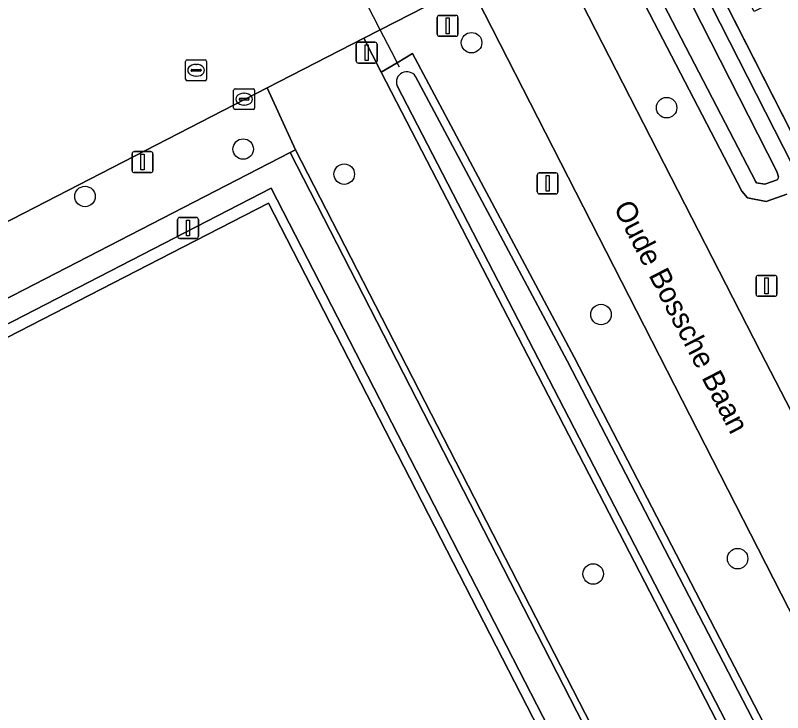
# Model space of a CAD drawing. Extents: x 158835 to 160077, y 386387 to 387778.
# Drawn here: x 159441.63 to 159478.25, y 387174.1 to 387207.37 of the extents above; entities that cross this region are included whole.
import ezdxf

# ---------------------------------------------------------------- set-up
doc = ezdxf.new("R2010")
doc.units = 0
for name, color, linetype in [('IMGEO_Afsluitpaal', 7, 'Continuous'), ('IMGEO_Berm_groen', 7, 'Continuous'), ('IMGEO_Boom', 7, 'Continuous'), ('IMGEO_Duiker', 7, 'Continuous'), ('IMGEO_Fietspad_gesloten', 7, 'Continuous'), ('IMGEO_Groenvoorziening', 7, 'Continuous'), ('IMGEO_Hek', 7, 'Continuous'), ('IMGEO_Kolk', 7, 'Continuous'), ('IMGEO_Lichtmast', 7, 'Continuous'), ('IMGEO_Oever', 7, 'Continuous'), ('IMGEO_Openbare_ruimte_label', 7, 'Continuous'), ('IMGEO_Rioolput', 7, 'Continuous'), ('IMGEO_Terreindeel_open', 7, 'Continuous'), ('IMGEO_Verkeersbordpaal', 7, 'Continuous'), ('IMGEO_Voetpad_open', 7, 'Continuous'), ('IMGEO_Waterloop', 7, 'Continuous')]:
    doc.layers.add(name, color=color, linetype=linetype)

msp = doc.modelspace()

# ---------------------------------------------------------------- linework, layer by layer
at = {"layer": 'IMGEO_Afsluitpaal'}
for p, q in [((159457.9, 387205.194), (159457.9, 387205.994)), ((159457.9, 387205.994), (159457.9, 387205.194)), ((159458, 387206.094), (159458.79, 387206.094)), ((159458.79, 387206.094), (159458, 387206.094)), ((159458.89, 387205.994), (159458.89, 387205.194)), ((159458.89, 387205.194), (159458.89, 387205.994)), ((159458.79, 387205.094), (159458, 387205.094)), ((159458, 387205.094), (159458.79, 387205.094))]:
    msp.add_line(p, q, dxfattribs=at)
msp.add_lwpolyline([(159458.32, 387205.969), (159458.47, 387205.969), (159458.47, 387205.219), (159458.32, 387205.219), (159458.32, 387205.969)], dxfattribs=at)
for centre, start, end in [((159458, 387205.994), 90, 180), ((159458, 387205.994), 90, 180), ((159458.79, 387205.994), 0, 90), ((159458.79, 387205.994), 360, 90), ((159458, 387205.194), 180, 270), ((159458, 387205.194), 180, 270), ((159458.79, 387205.194), 270, 0), ((159458.79, 387205.194), 270, 0)]:
    msp.add_arc(centre, 0.1, start, end, dxfattribs=at)
at = {"layer": 'IMGEO_Berm_groen'}
for points in [[(159481.673, 387195.843), (159480.486, 387198.221), (159473.656, 387211.643), (159473.695, 387211.666), (159469.447, 387219.947), (159469.433, 387219.94), (159461.195, 387236.129), (159458.733, 387240.98), (159458.398, 387241.635), (159458.13, 387241.484)], [(159459.132, 387238.697), (159459.774, 387237.434), (159478.716, 387200.221), (159478.862, 387199.714)], [(159477.471, 387198.494), (159476.579, 387198.658), (159476.309, 387198.987), (159459.331, 387231.66), (159456.886, 387235.815), (159456.184, 387237.171)], [(159455.201, 387234.235), (159477.193, 387191.314), (159484.181, 387177.812)], [(159478.456, 387198.844), (159477.471, 387198.494)]]:
    msp.add_lwpolyline(points, dxfattribs=at)
at = {"layer": 'IMGEO_Boom'}
for centre in [(159463.403, 387206.068), (159472.713, 387202.967), (159452.501, 387200.993), (159457.325, 387199.796), (159444.951, 387198.731), (159469.581, 387193.096), (159476.102, 387181.446), (159469.209, 387180.715)]:
    msp.add_circle(centre, 0.489, dxfattribs=at)
at = {"layer": 'IMGEO_Duiker'}
msp.add_lwpolyline([(159459.961, 387204.908), (159459.584, 387205.643), (159459.046, 387206.691), (159455.879, 387212.867), (159454.611, 387215.341), (159454.518, 387215.522)], dxfattribs=at)
at = {"layer": 'IMGEO_Fietspad_gesloten'}
msp.add_lwpolyline([(159497.971, 387150.756), (159488.466, 387169.309), (159484.181, 387177.812), (159477.193, 387191.314), (159455.201, 387234.235), (159451.286, 387232.413), (159460.069, 387215.225), (159463.31, 387208.883), (159498.479, 387140.058)], dxfattribs=at)
at = {"layer": 'IMGEO_Groenvoorziening'}
for points in [[(159464.282, 387237.123), (159464.045, 387237.583), (159461.195, 387236.129), (159469.433, 387219.94), (159469.447, 387219.947), (159471.882, 387221.196), (159476.13, 387212.915), (159473.695, 387211.666), (159473.656, 387211.643), (159480.486, 387198.221), (159481.673, 387195.843), (159490.56, 387200.25), (159499.217, 387204.66), (159500, 387205.142), (159503.814, 387207.077), (159503.569, 387207.557), (159500, 387205.747), (159484.506, 387197.886), (159478.974, 387208.619), (159476.896, 387207.555), (159474.645, 387211.954), (159476.71, 387213.011)], [(159442.764, 387229.626), (159423.79, 387219.904), (159424.823, 387217.915), (159427.956, 387219.515), (159439.877, 387196.836), (159453.647, 387203.915), (159458.259, 387206.286), (159459.046, 387206.691), (159463.31, 387208.883), (159460.069, 387215.225), (159452.276, 387210.861)], [(159498.632, 387137.059), (159498.382, 387137.618), (159499.063, 387138.25), (159498.479, 387140.058), (159463.31, 387208.883), (159459.046, 387206.691), (159458.259, 387206.286), (159459.088, 387204.658), (159459.854, 387205.116), (159460.577, 387205.549), (159468.304, 387191.056), (159496.608, 387136.401), (159494.906, 387135.392), (159495.538, 387133.992)], [(159494.906, 387135.392), (159459.088, 387204.658), (159458.259, 387206.286), (159453.647, 387203.915), (159454.996, 387200.96), (159491.48, 387129.969), (159494.899, 387133.359), (159495.538, 387133.992)], [(159454.739, 387200.828), (159454.996, 387200.96), (159453.647, 387203.915), (159439.877, 387196.836), (159436.518, 387195.109), (159436.117, 387195.89), (159420.265, 387187.762), (159422.168, 387184.048)], [(159492.942, 387127.124), (159492.925, 387127.157), (159491.486, 387129.957), (159491.48, 387129.969), (159454.996, 387200.96), (159454.739, 387200.828), (159488.799, 387134.444), (159483.442, 387131.694), (159530.436, 387039.892), (159523.22, 387036.235), (159466.963, 387007.729), (159456.775, 387027.573), (159364.368, 386980.011), (159361.936, 386981.03), (159330.518, 387042.115), (159326.469, 387040.039), (159326.519, 387039.941), (159327.376, 387040.359), (159360.9, 386972.353), (159374.649, 386979.517), (159454.32, 387020.797), (159462.644, 387004.65), (159523.508, 387035.675), (159536.529, 387042.312)]]:
    msp.add_lwpolyline(points, close=True, dxfattribs=at)
at = {"layer": 'IMGEO_Hek'}
for points in [[(159480.486, 387198.221), (159461.195, 387236.129)], [(159422.168, 387184.048), (159454.739, 387200.828)], [(159454.739, 387200.828), (159454.996, 387200.96)], [(159491.486, 387129.957), (159491.48, 387129.969), (159454.996, 387200.96)], [(159357.694, 387149.458), (159357.636, 387149.571), (159453.843, 387199.132), (159486.981, 387134.684), (159482.964, 387132.627)]]:
    msp.add_lwpolyline(points, dxfattribs=at)
at = {"layer": 'IMGEO_Kolk'}
for p, q in [((159452.047, 387202.949), (159452.047, 387203.801)), ((159452.122, 387203.875), (159452.974, 387203.875)), ((159452.535, 387203.655), (159452.56, 387203.655)), ((159453.048, 387203.801), (159453.048, 387202.949)), ((159452.306, 387203.369), (159452.306, 387203.381)), ((159452.744, 387203.332), (159452.346, 387203.332)), ((159452.349, 387203.418), (159452.747, 387203.418)), ((159452.79, 387203.381), (159452.79, 387203.369)), ((159452.558, 387203.095), (159452.533, 387203.095)), ((159452.974, 387202.875), (159452.122, 387202.875))]:
    msp.add_line(p, q, dxfattribs=at)
for points in [[(159452.047, 387202.949), (159452.047, 387203.801)], [(159452.122, 387203.875), (159452.974, 387203.875)], [(159453.048, 387203.801), (159453.048, 387202.949)], [(159452.974, 387202.875), (159452.122, 387202.875)]]:
    msp.add_lwpolyline(points, dxfattribs=at)
for centre, radius, start, end in [((159452.124, 387203.799), 0.0765, 91.552, 178.448), ((159452.124, 387203.799), 0.0765, 91.552, 178.448), ((159452.972, 387203.799), 0.0765, 1.552, 88.448), ((159452.972, 387203.799), 0.0765, 1.552, 88.448), ((159452.346, 387203.378), 0.0403, 85.8775, 175.7526), ((159452.343, 387203.368), 0.0366, 178.938, 274.7102), ((159452.747, 387203.375), 0.043, 264.8664, 352.4533), ((159452.751, 387203.38), 0.0386, 1.7309, 96.639), ((159452.124, 387202.951), 0.0765, 181.552, 268.448), ((159452.124, 387202.951), 0.0765, 181.552, 268.448), ((159452.972, 387202.951), 0.0765, 271.552, 358.448), ((159452.972, 387202.951), 0.0765, 271.552, 358.448)]:
    msp.add_arc(centre, radius, start, end, dxfattribs=at)
for centre, major_axis, ratio, start_param, end_param in [((159452.534, 387203.375), (-0.387, 0.002), 0.722429, 4.712389, 7.853982), ((159452.559, 387203.375), (-0.39, 0.002), 0.717154, 1.570796, 4.712389)]:
    msp.add_ellipse(centre, major_axis=major_axis, ratio=ratio, start_param=start_param, end_param=end_param, dxfattribs=at)
at = {"layer": 'IMGEO_Lichtmast'}
for p, q in [((159447.2, 387199.969), (159447.2, 387200.769)), ((159447.2, 387200.769), (159447.2, 387199.969)), ((159447.3, 387200.869), (159448.09, 387200.869)), ((159448.09, 387200.869), (159447.3, 387200.869)), ((159448.19, 387200.769), (159448.19, 387199.969)), ((159448.19, 387199.969), (159448.19, 387200.769)), ((159448.09, 387199.869), (159447.3, 387199.869)), ((159447.3, 387199.869), (159448.09, 387199.869)), ((159449.372, 387196.829), (159449.372, 387197.629)), ((159449.372, 387197.629), (159449.372, 387196.829)), ((159449.472, 387197.729), (159450.262, 387197.729)), ((159450.262, 387197.729), (159449.472, 387197.729)), ((159450.362, 387197.629), (159450.362, 387196.829)), ((159450.362, 387196.829), (159450.362, 387197.629)), ((159450.262, 387196.729), (159449.472, 387196.729)), ((159449.472, 387196.729), (159450.262, 387196.729)), ((159476.985, 387194.067), (159476.985, 387194.867)), ((159476.985, 387194.867), (159476.985, 387194.067)), ((159477.085, 387194.967), (159477.875, 387194.967)), ((159477.875, 387194.967), (159477.085, 387194.967)), ((159477.975, 387194.867), (159477.975, 387194.067)), ((159477.975, 387194.067), (159477.975, 387194.867)), ((159477.875, 387193.967), (159477.085, 387193.967)), ((159477.085, 387193.967), (159477.875, 387193.967))]:
    msp.add_line(p, q, dxfattribs=at)
for points in [[(159447.62, 387200.744), (159447.77, 387200.744), (159447.77, 387199.994), (159447.62, 387199.994), (159447.62, 387200.744)], [(159449.792, 387197.604), (159449.942, 387197.604), (159449.942, 387196.854), (159449.792, 387196.854), (159449.792, 387197.604)], [(159477.405, 387194.842), (159477.555, 387194.842), (159477.555, 387194.092), (159477.405, 387194.092), (159477.405, 387194.842)]]:
    msp.add_lwpolyline(points, dxfattribs=at)
for centre, start, end in [((159447.3, 387200.769), 90, 180), ((159447.3, 387200.769), 90, 180), ((159448.09, 387200.769), 0, 90), ((159448.09, 387200.769), 360, 90), ((159447.3, 387199.969), 180, 270), ((159447.3, 387199.969), 180, 270), ((159448.09, 387199.969), 270, 0), ((159448.09, 387199.969), 270, 0), ((159449.472, 387197.629), 90, 180), ((159449.472, 387197.629), 90, 180), ((159450.262, 387197.629), 0, 90), ((159450.262, 387197.629), 360, 90), ((159449.472, 387196.829), 180, 270), ((159449.472, 387196.829), 180, 270), ((159450.262, 387196.829), 270, 0), ((159450.262, 387196.829), 270, 0), ((159477.085, 387194.867), 90, 180), ((159477.085, 387194.867), 90, 180), ((159477.875, 387194.867), 0, 90), ((159477.875, 387194.867), 360, 90), ((159477.085, 387194.067), 180, 270), ((159477.085, 387194.067), 180, 270), ((159477.875, 387194.067), 270, 0), ((159477.875, 387194.067), 270, 0)]:
    msp.add_arc(centre, 0.1, start, end, dxfattribs=at)
at = {"layer": 'IMGEO_Oever'}
for points in [[(159458.54, 387238.104), (159458.542, 387238.103), (159459.065, 387237.074), (159477.973, 387199.928), (159478.046, 387199.673)], [(159478.862, 387199.714), (159478.716, 387200.221), (159459.774, 387237.434)], [(159456.184, 387237.171), (159456.886, 387235.815), (159459.331, 387231.66), (159476.309, 387198.987), (159476.579, 387198.658), (159477.471, 387198.494), (159478.456, 387198.844)], [(159477.984, 387199.52), (159477.405, 387199.315), (159477.009, 387199.388), (159476.977, 387199.427), (159460.027, 387232.045), (159457.582, 387236.2), (159457.009, 387237.308)], [(159460.729, 387204.461), (159467.969, 387190.88), (159495.671, 387137.388)], [(159494.793, 387136.593), (159494.583, 387136.84), (159459.845, 387204.017)]]:
    msp.add_lwpolyline(points, dxfattribs=at)
msp.add_lwpolyline([(159468.304, 387191.056), (159460.577, 387205.549), (159459.854, 387205.116), (159459.088, 387204.658), (159494.906, 387135.392), (159496.608, 387136.401)], close=True, dxfattribs=at)
for centre, radius, start, end in [((159460.312, 387204.189), 0.498, 33.1183, 200.219), ((159477.876, 387199.653), 0.171, 309.072, 6.8096)]:
    msp.add_arc(centre, radius, start, end, dxfattribs=at)
at = {"layer": 'IMGEO_Rioolput'}
for p, q in [((159449.754, 387204.327), (159449.754, 387205.179)), ((159449.829, 387205.253), (159450.681, 387205.253)), ((159450.755, 387205.179), (159450.755, 387204.327)), ((159450.013, 387204.747), (159450.013, 387204.759)), ((159450.056, 387204.796), (159450.454, 387204.796)), ((159450.242, 387205.033), (159450.267, 387205.033)), ((159450.497, 387204.759), (159450.497, 387204.747)), ((159450.451, 387204.71), (159450.053, 387204.71)), ((159450.265, 387204.473), (159450.24, 387204.473)), ((159450.681, 387204.253), (159449.829, 387204.253))]:
    msp.add_line(p, q, dxfattribs=at)
for points in [[(159449.754, 387204.327), (159449.754, 387205.179)], [(159449.829, 387205.253), (159450.681, 387205.253)], [(159450.755, 387205.179), (159450.755, 387204.327)], [(159450.681, 387204.253), (159449.829, 387204.253)]]:
    msp.add_lwpolyline(points, dxfattribs=at)
for centre, radius, start, end in [((159449.831, 387205.177), 0.0765, 91.552, 178.448), ((159449.831, 387205.177), 0.0765, 91.552, 178.448), ((159450.679, 387205.177), 0.0765, 1.552, 88.448), ((159450.679, 387205.177), 0.0765, 1.552, 88.448), ((159450.053, 387204.756), 0.0403, 85.8775, 175.7526), ((159450.05, 387204.746), 0.0366, 178.938, 274.7102), ((159450.454, 387204.753), 0.043, 264.8664, 352.4533), ((159450.458, 387204.758), 0.0386, 1.7309, 96.639), ((159449.831, 387204.329), 0.0765, 181.552, 268.448), ((159449.831, 387204.329), 0.0765, 181.552, 268.448), ((159450.679, 387204.329), 0.0765, 271.552, 358.448), ((159450.679, 387204.329), 0.0765, 271.552, 358.448)]:
    msp.add_arc(centre, radius, start, end, dxfattribs=at)
for centre, major_axis, ratio, start_param, end_param in [((159450.241, 387204.753), (-0.387, 0.002), 0.722429, 4.712389, 7.853982), ((159450.266, 387204.753), (-0.39, 0.002), 0.717154, 1.570796, 4.712389)]:
    msp.add_ellipse(centre, major_axis=major_axis, ratio=ratio, start_param=start_param, end_param=end_param, dxfattribs=at)
at = {"layer": 'IMGEO_Terreindeel_open'}
msp.add_lwpolyline([(159453.705, 387198.411), (159450.209, 387196.614), (159358.268, 387149.353), (159390.832, 387085.959), (159482.689, 387133.165), (159486.302, 387135.022)], close=True, dxfattribs=at)
at = {"layer": 'IMGEO_Verkeersbordpaal'}
for p, q in [((159461.863, 387207.375), (159462.653, 387207.375)), ((159462.653, 387207.375), (159461.863, 387207.375)), ((159461.763, 387206.475), (159461.763, 387207.275)), ((159461.763, 387207.275), (159461.763, 387206.475)), ((159462.753, 387207.275), (159462.753, 387206.475)), ((159462.753, 387206.475), (159462.753, 387207.275)), ((159462.653, 387206.375), (159461.863, 387206.375)), ((159461.863, 387206.375), (159462.653, 387206.375)), ((159466.537, 387198.952), (159466.537, 387199.752)), ((159466.537, 387199.752), (159466.537, 387198.952)), ((159466.637, 387199.852), (159467.427, 387199.852)), ((159467.427, 387199.852), (159466.637, 387199.852)), ((159467.527, 387199.752), (159467.527, 387198.952)), ((159467.527, 387198.952), (159467.527, 387199.752)), ((159467.427, 387198.852), (159466.637, 387198.852)), ((159466.637, 387198.852), (159467.427, 387198.852))]:
    msp.add_line(p, q, dxfattribs=at)
for points in [[(159462.183, 387207.25), (159462.333, 387207.25), (159462.333, 387206.5), (159462.183, 387206.5), (159462.183, 387207.25)], [(159466.957, 387199.727), (159467.107, 387199.727), (159467.107, 387198.977), (159466.957, 387198.977), (159466.957, 387199.727)]]:
    msp.add_lwpolyline(points, dxfattribs=at)
for centre, start, end in [((159461.863, 387207.275), 90, 180), ((159461.863, 387207.275), 90, 180), ((159462.653, 387207.275), 0, 90), ((159462.653, 387207.275), 360, 90), ((159461.863, 387206.475), 180, 270), ((159461.863, 387206.475), 180, 270), ((159462.653, 387206.475), 270, 0), ((159462.653, 387206.475), 270, 0), ((159466.637, 387199.752), 90, 180), ((159466.637, 387199.752), 90, 180), ((159467.427, 387199.752), 0, 90), ((159467.427, 387199.752), 360, 90), ((159466.637, 387198.952), 180, 270), ((159466.637, 387198.952), 180, 270), ((159467.427, 387198.952), 270, 0), ((159467.427, 387198.952), 270, 0)]:
    msp.add_arc(centre, 0.1, start, end, dxfattribs=at)
at = {"layer": 'IMGEO_Voetpad_open'}
msp.add_lwpolyline([(159483.442, 387131.694), (159488.799, 387134.444), (159454.739, 387200.828), (159422.168, 387184.048), (159422.214, 387183.959), (159417.472, 387181.524), (159417.921, 387180.627), (159453.843, 387199.132), (159486.981, 387134.684), (159482.964, 387132.627)], dxfattribs=at)
for points in [[(159453.843, 387199.132), (159417.921, 387180.627), (159357.636, 387149.571), (159357.694, 387149.458), (159390.615, 387085.34), (159482.964, 387132.627), (159486.981, 387134.684)], [(159486.302, 387135.022), (159482.689, 387133.165), (159390.832, 387085.959), (159358.268, 387149.353), (159450.209, 387196.614), (159453.705, 387198.411)]]:
    msp.add_lwpolyline(points, close=True, dxfattribs=at)
at = {"layer": 'IMGEO_Waterloop'}
for points in [[(159457.009, 387237.308), (159457.582, 387236.2), (159460.027, 387232.045), (159476.977, 387199.427), (159477.009, 387199.388), (159477.405, 387199.315), (159477.984, 387199.52)], [(159478.046, 387199.673), (159477.973, 387199.928), (159459.065, 387237.074)], [(159495.759, 387137.096), (159495.671, 387137.388), (159467.969, 387190.88), (159460.729, 387204.461)], [(159459.845, 387204.017), (159494.583, 387136.84), (159494.793, 387136.593)]]:
    msp.add_lwpolyline(points, dxfattribs=at)
for centre, radius, start, end in [((159460.312, 387204.189), 0.498, 33.1183, 200.219), ((159477.876, 387199.653), 0.171, 309.072, 6.8096)]:
    msp.add_arc(centre, radius, start, end, dxfattribs=at)

# ---------------------------------------------------------------- texts
at = {"layer": 'IMGEO_Openbare_ruimte_label'}
msp.add_text('Oude Bossche Baan', height=1, rotation=297.3341, dxfattribs=at).set_placement((159470.163, 387198.215))

doc.saveas('drawing.dxf')
